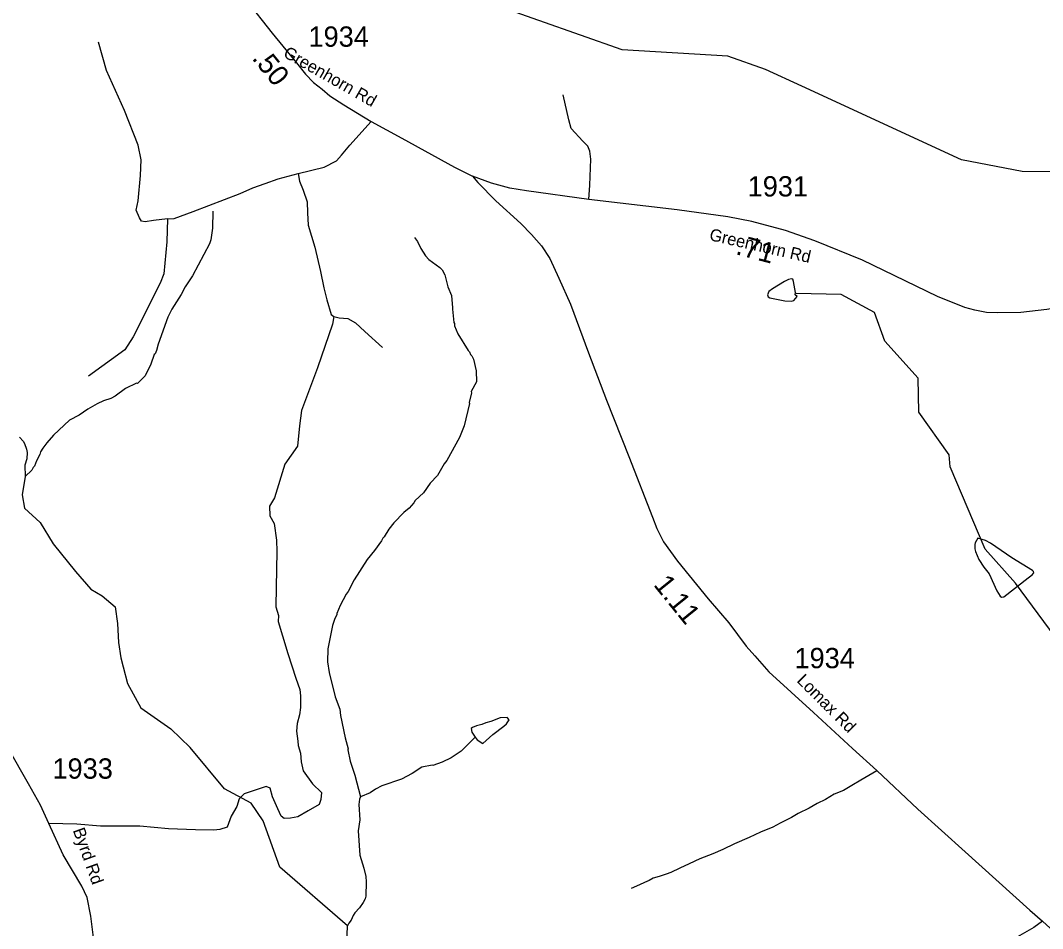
# Model space of a CAD drawing. Extents: x 1248224 to 1454986, y 825081 to 985870.
# Drawn here: x 1414368 to 1420659, y 919531 to 925120 of the extents above; entities that cross this region are included whole.
import ezdxf

# ---------------------------------------------------------------- set-up
doc = ezdxf.new("R2010")
doc.units = 0
for name, color, linetype in [('Exist Hydrographic Misc Water Feature', 7, 'Continuous'), ('Exist Road Non-System Type 51', 7, 'Continuous'), ('Exist Road Secondary Mileage Hundredths English Label', 7, 'Continuous'), ('Exist Road Secondary Type 51 Attributed', 7, 'Continuous'), ('Exist Road Secondary Type 51 Label', 7, 'Continuous'), ('Exist Road Secondary Type 51 Number Label', 7, 'Continuous')]:
    doc.layers.add(name, color=color, linetype=linetype)

msp = doc.modelspace()

# ---------------------------------------------------------------- linework, layer by layer
at = {"layer": 'Exist Hydrographic Misc Water Feature'}
for points in [[(1419177.7, 924715.3), (1418953.2, 924818.7), (1418721.2, 924898.9), (1418072.2, 924938.3), (1417301.2, 925209.8), (1416881.3, 925461.3), (1416692.2, 925606.1), (1416562.2, 925776.2)], [(1422314.4, 923986), (1422142.3, 924134), (1421967.3, 924137.5), (1421755.3, 923997.3), (1421481.3, 924045.5), (1421092.3, 924188), (1420533.3, 924189.4), (1420160.3, 924262.5), (1419177.7, 924715.3)], [(1415552, 923945.6), (1415550.2, 923841.7), (1415538.9, 923769.8), (1415530.5, 923745.9), (1415427.1, 923547.7), (1415382.4, 923480.5), (1415357.2, 923432.9), (1415299.5, 923341.9), (1415274.7, 923294.4), (1415215.9, 923127.4), (1415205.1, 923087.5), (1415196.8, 923067.6), (1415190.8, 923063.8), (1415169.7, 923004.1), (1415136.5, 922932.7), (1415087.6, 922885.5), (1415082.2, 922886.7), (1415015.1, 922854.8), (1414950.3, 922808), (1414924.1, 922792.4), (1414879.8, 922779.3), (1414839.5, 922759.9), (1414782.9, 922727), (1414730.3, 922689.9), (1414670.3, 922660.2), (1414570.6, 922567.6), (1414529.4, 922519.5), (1414504.9, 922487.9), (1414492.3, 922464.1), (1414488.1, 922448.1), (1414467.4, 922408.5), (1414454.9, 922376.8), (1414446.7, 922368.9), (1414438.5, 922353), (1414396.3, 922312.3)], [(1416793.1, 923783), (1416810.7, 923758.7), (1416832, 923716.4), (1416861.2, 923671.8), (1416880.8, 923649.4), (1416949.9, 923600.1), (1416963.6, 923583.9), (1416979.1, 923553.6), (1416997.5, 923479.9), (1417020.9, 923426.7), (1417027.6, 923350.6), (1417026.1, 923343.3), (1417036, 923260.3), (1417039.9, 923254.3), (1417039.7, 923240.3), (1417058.9, 923191.9), (1417123.1, 923088.7), (1417131, 923080.6), (1417138.6, 923064.4), (1417146.5, 923056.3), (1417156.2, 923036.1), (1417172.9, 922963.7), (1417175.8, 922895.6), (1417142.7, 922836.2), (1417143.9, 922828.9), (1417129.5, 922768.4), (1417131.1, 922762.8), (1417099.1, 922624.9), (1417069.9, 922553.4), (1416991.3, 922410.7), (1416975, 922391), (1416933.8, 922319.8), (1416889, 922272.5), (1416848, 922213.2), (1416797.1, 922166.2), (1416788.8, 922150.3), (1416760.3, 922118.8), (1416727.8, 922091.3), (1416666.7, 922028.4), (1416636.1, 921988.9), (1416607.3, 921941.4), (1416599.2, 921933.6), (1416590.9, 921917.8), (1416547.4, 921856.9), (1416501.6, 921802.6), (1416422.7, 921676.6), (1416385.5, 921605.3), (1416373.2, 921589.5), (1416336, 921518.1), (1416315.2, 921470.5), (1416315, 921462.5), (1416302.5, 921438.8), (1416287.8, 921395), (1416259.3, 921251.4), (1416257.9, 921171.4), (1416268.8, 921107.2), (1416304.2, 920956.5), (1416332.9, 920881.8), (1416338.2, 920841.7), (1416365.9, 920705.2), (1416384.7, 920636.8), (1416383.5, 920630.4), (1416396.5, 920560.2), (1416425.9, 920475.9), (1416461.7, 920340.9)], [(1419148.8, 923420.2), (1419136.9, 923430.3), (1419137.2, 923444.4), (1419126.3, 923512.5), (1419122.5, 923526.7), (1419114.6, 923528.8), (1419094.5, 923525.2), (1419070.3, 923513.6), (1418997.5, 923468.9), (1418973.2, 923451.3), (1418964.9, 923431.4), (1418970.7, 923419.4), (1418980.6, 923413.2), (1419072.3, 923393.5), (1419112.3, 923392.8), (1419128.4, 923396.5), (1419148.8, 923420.2)], [(1420492.4, 921655.7), (1420305.4, 921866.4), (1420089.3, 922373), (1420083.3, 922445.4), (1419896.3, 922708.4), (1419892.3, 922918.7), (1419688.4, 923146), (1419624.3, 923321.3), (1419418.3, 923433.8), (1419143.3, 923439.3)], [(1414361.9, 922554.5), (1414385.5, 922530), (1414393.3, 922515.9), (1414404.7, 922481.6), (1414408.4, 922461.7), (1414407.7, 922421.6), (1414394.9, 922381.8), (1414396.3, 922312.3)], [(1414396.3, 922312.3), (1414379.3, 922199.4), (1414393, 922117.5), (1414488.4, 922028.9), (1414570.2, 921899.3), (1414706.5, 921728.7), (1414802, 921619.6), (1414870.1, 921578.6), (1414951.9, 921510.4), (1414965.6, 921408.1), (1414972.4, 921292.1), (1414986, 921196.6), (1414999.7, 921142.1), (1415026.9, 921039.7), (1415108.7, 920889.7), (1415292.8, 920760.1), (1415413, 920644.4)], [(1420260.1, 921933.9), (1420244.5, 921905.5), (1420242.3, 921895.5), (1420241.8, 921867.5), (1420245.5, 921851.4), (1420266.7, 921803), (1420297.9, 921754.4), (1420329.2, 921713.8), (1420377.3, 921608.8), (1420398.8, 921576.4), (1420406.7, 921570.3), (1420420.7, 921572), (1420569.2, 921688.6)], [(1420569.2, 921688.6), (1420595, 921707), (1420605.3, 921720.8), (1420603.4, 921728.8), (1420597.5, 921735), (1420468.9, 921813.4), (1420338.4, 921901.8), (1420306.7, 921918.4), (1420260.1, 921933.9)], [(1424275.4, 918536.2), (1424084.4, 918533.6), (1423910.4, 918619.1), (1423722.4, 918806.7), (1423625.4, 918982.6), (1423520.4, 919109.6), (1423314.4, 919238.4), (1422652.4, 919504.6), (1422414.4, 919726.1), (1421916.3, 919841.2), (1421726.4, 919930.3), (1421550.3, 920301.5), (1421177.3, 920867.2), (1420736.4, 921325.9), (1420492.4, 921655.7)], [(1417167.5, 920709.5), (1417179.7, 920692.4), (1417213, 920670.7), (1417276.1, 920724.7), (1417343.1, 920775.5), (1417359.3, 920791.2), (1417375.7, 920814.9), (1417364, 920829.1), (1417319.9, 920827.9), (1417263.5, 920804.9), (1417231.4, 920797.6), (1417207.2, 920786), (1417175.1, 920778.6), (1417151, 920769), (1417142.7, 920761.2), (1417146.4, 920739), (1417167.5, 920709.5)], [(1417167.5, 920709.5), (1417080.4, 920622.1), (1417019.7, 920581.2), (1416963.2, 920554.3), (1416906.9, 920535.3), (1416901.5, 920536.4), (1416838.8, 920524.5), (1416778.5, 920485.6), (1416713.5, 920450.7), (1416592.7, 920408.9), (1416552.4, 920389.6), (1416520, 920366.2), (1416461.7, 920340.9)], [(1416381, 919548.3), (1415964.3, 919908.6), (1415861.3, 920192.9), (1415788.3, 920302.7), (1415623.3, 920391.3), (1415413, 920644.4)], [(1416461.7, 920340.9), (1416455.3, 920327.4), (1416450.8, 920295.4), (1416457.2, 920199.2), (1416447, 920133.1), (1416457.4, 919983.1), (1416482, 919902.6), (1416493, 919850.4), (1416496.5, 919818.3), (1416493, 919730.4), (1416488.7, 919714.5), (1416476.3, 919690.7), (1416453.8, 919659), (1416425.2, 919627.5), (1416414.9, 919611.7), (1416402.4, 919581.9), (1416388.2, 919564.2), (1416381, 919548.3)], [(1416926.3, 915795.3), (1417070.3, 915900.7), (1417064.3, 916019), (1416987.9, 916209), (1416990.5, 916443.3), (1416943, 916779.8), (1416932, 917046.7), (1416928.4, 917182), (1416879.3, 917221), (1416846.3, 917280.8), (1416850.3, 917448.1), (1416884.3, 917506.6), (1416888.3, 917696.9), (1416863.2, 917723.6), (1416797.3, 918141.9), (1416756.3, 918625.3), (1416692.3, 918777.6), (1416479.3, 918965.7), (1416366.3, 919158.5), (1416381, 919548.3)]]:
    msp.add_lwpolyline(points, dxfattribs=at)
at = {"layer": 'Exist Road Non-System Type 51'}
for points in [[(1415272.6, 923899.6), (1415186.3, 923887.8), (1415136.4, 923879.5), (1415113.6, 923883.6), (1415101.2, 923904.4), (1415080.4, 923952.2), (1415092.9, 924009.7), (1415107.4, 924165.5), (1415111.6, 924261), (1415092.9, 924351.5), (1415007.8, 924565.4), (1414897.8, 924812.6), (1414848, 924985)], [(1417866, 924018.5), (1417871.5, 924105.5), (1417878.7, 924266.9), (1417873.3, 924315.8), (1417860.6, 924346.6), (1417829.8, 924377.4), (1417757.4, 924455.4), (1417742.9, 924508), (1417708.5, 924662)], [(1416077.8, 924177.9), (1416237.6, 924217.4), (1416312.3, 924254.8), (1416343.5, 924290.1), (1416395.4, 924352.4), (1416526.2, 924498.6)], [(1415272.6, 923899.6), (1415314.1, 923901.7), (1415430.3, 923943.2), (1415720.9, 924055.4), (1415797.7, 924088.6), (1415874.4, 924115.6), (1415953.3, 924144.7), (1416077.8, 924177.9)], [(1416077.8, 924177.9), (1416085.9, 924130.6), (1416108.7, 924074.5), (1416131.6, 924003.9), (1416133.7, 923935.4), (1416137.8, 923860.6), (1416179.3, 923723.5), (1416214.6, 923574), (1416235.3, 923474.3), (1416254, 923399.5), (1416281, 923310.2), (1416297.3, 923298.3), (1416330.5, 923290), (1416382.3, 923284.6), (1416430, 923259.7), (1416488.1, 923205.7), (1416596, 923106)], [(1415272.6, 923899.6), (1415268.7, 923757), (1415250, 923559.7), (1415227.2, 923503.6), (1415061.1, 923173.4), (1415009.7, 923093.4), (1414787.7, 922931.4)], [(1416297.3, 923298.3), (1416289.1, 923251.5), (1416195.7, 922981.5), (1416098.1, 922719.8), (1416085.7, 922624.3), (1416073.2, 922499.7), (1415994.9, 922388.3), (1415930.6, 922182.7), (1415901.5, 922130.8), (1415903.6, 922070.5), (1415928.5, 922022.8), (1415943, 921921), (1415945.1, 921851.3), (1415941, 921631.2), (1415938.9, 921510.7), (1415955.5, 921457.5), (1415953.4, 921420.1), (1415980.4, 921332.9), (1416013.6, 921222.8), (1416063.4, 921071.2), (1416088.1, 921001.6), (1416092.3, 920962.2), (1416092.3, 920891.6), (1416086.1, 920845.9), (1416071.5, 920791.9), (1416067.4, 920746.2), (1416075.7, 920683.9), (1416077.8, 920656.9), (1416092.3, 920611.2), (1416096.4, 920557.2), (1416108.9, 920501.1), (1416164.9, 920422.2), (1416220.9, 920368.2), (1416216.8, 920325.4), (1416206.4, 920294.3), (1416137.9, 920254.8), (1416075.7, 920219.5), (1416030, 920211.2), (1415990.6, 920209.1), (1415971.9, 920221.6), (1415951.1, 920267.3), (1415920, 920342), (1415905.5, 920394), (1415880.6, 920404.4), (1415745.7, 920360.7), (1415714.5, 920329.6), (1415700, 920281.8), (1415664.7, 920221.6), (1415639.8, 920155.1), (1415594.2, 920140.6), (1415558.9, 920136.4), (1415444.7, 920138.5), (1415278.7, 920144.7), (1415102.9, 920161.3), (1414860.1, 920161.3), (1414714.8, 920173.7), (1414543.2, 920176.6)], [(1419638.8, 920502.5), (1419539.6, 920444.6), (1419484.8, 920411.6), (1419434.2, 920380.4), (1419375.7, 920357.6), (1419323, 920324.5), (1419270.8, 920299.7), (1419222.2, 920272.6), (1419155.5, 920239.8), (1419112.9, 920214.6), (1419044, 920180), (1418999.5, 920154.8), (1418922.8, 920124.3), (1418852.3, 920091.6), (1418763.4, 920051.4), (1418690.6, 920016.8), (1418630.2, 919989.9), (1418549.6, 919959.6), (1418482.8, 919928.7), (1418426.2, 919901.8), (1418371.7, 919876.9), (1418341.5, 919865.6), (1418299.2, 919852.2), (1418262.9, 919841), (1418236.6, 919827.5), (1418208.4, 919813.9), (1418178.1, 919800.6), (1418127.6, 919777.5)]]:
    msp.add_lwpolyline(points, dxfattribs=at)
at = {"layer": 'Exist Road Secondary Type 51 Attributed'}
for points in [[(1415227, 925927.5), (1415319.4, 925804.8), (1415468.5, 925611.4), (1415596.6, 925449.6), (1415754.1, 925247.8), (1415917.9, 925041.8), (1416066.3, 924858), (1416123, 924788.6), (1416171.3, 924738.2), (1416225.9, 924696.2), (1416272.1, 924656.2), (1416358.2, 924599.5), (1416526.2, 924498.6), (1416715.3, 924395.6), (1417039.9, 924215.8), (1417121.8, 924175.9), (1417151.2, 924161.2)], [(1420772.1, 923354.5), (1420684.9, 923341.2), (1420525, 923322.3), (1420379, 923320.2), (1420312.9, 923323.3), (1420241.4, 923337), (1420180.5, 923353.8), (1420013, 923419.8), (1419550.5, 923644.1), (1419256.8, 923763.6), (1419076.2, 923826.6), (1418870.4, 923881.3), (1418721.9, 923910.7), (1418410, 923953.7), (1417866, 924018.5), (1417481.6, 924070.4), (1417380.8, 924088.2), (1417266.3, 924117.7), (1417151.2, 924161.2)], [(1417151.2, 924161.2), (1417182.9, 924123.3), (1417294.2, 924009.8), (1417447.5, 923869), (1417512.6, 923801.7), (1417575.6, 923732.4), (1417626, 923654.6), (1417680.6, 923532.7), (1417754.1, 923373), (1417865, 923073.6), (1417974.2, 922783.5), (1418112.7, 922435.6), (1418257.6, 922063.6), (1418284.7, 921993.2), (1418326.7, 921911.2), (1418412.8, 921791.4), (1418599.7, 921560.3), (1418727, 921412.4), (1418834.1, 921269.5), (1418888.7, 921208.5), (1418974.9, 921111.9), (1419250, 920859.7), (1419489, 920639.6), (1419638.1, 920503), (1419891.7, 920266.5), (1420181.5, 920003.8), (1420579.9, 919643.3), (1420657.6, 919576)], [(1414923.7, 917572.7), (1414896.1, 917734.4), (1414841.6, 918025.3), (1414818.6, 918179.6), (1414810.4, 918250.7), (1414810.4, 918348.2), (1414826.9, 918523.4), (1414845, 918739.9), (1414854.9, 918887.5), (1414858.2, 919006.5), (1414849.9, 919155.2), (1414833.4, 919323.8), (1414815.4, 919491.6), (1414800.5, 919607.3), (1414779, 919721.3), (1414746, 919792.4), (1414630.7, 919984.9), (1414543.2, 920176.6), (1414492, 920290.6), (1414417.9, 920422), (1414292.4, 920640.1), (1414171.9, 920850.8), (1414091, 920971.4), (1413958.2, 921185.4)], [(1420657.6, 919576), (1420605.1, 919537.8), (1420504.4, 919479.9), (1420406.9, 919422.1), (1420335.9, 919385.7), (1420220.7, 919305.5), (1420115, 919231.1), (1420016, 919165), (1419862.4, 919059.2), (1419814.5, 919031.1), (1419774.8, 918998.1), (1419724, 918945.9), (1419671.1, 918891.4), (1419577, 918774), (1419420.1, 918584), (1419377.1, 918541), (1419334.2, 918481.3)], [(1420657.6, 919576), (1420772.8, 919471.6), (1421035.6, 919223), (1421224.9, 919055.1), (1421329.1, 918963.2), (1421678.7, 918639.6), (1421777.1, 918546), (1421820.6, 918489.5), (1421900.8, 918380.8), (1422008.5, 918213.2), (1422042.8, 918156.5), (1422165, 917973.7), (1422282.7, 917800.6), (1422376.2, 917689.2), (1422539.1, 917508.5), (1422648.5, 917376.7), (1422762.3, 917231.7)]]:
    msp.add_lwpolyline(points, dxfattribs=at)

# ---------------------------------------------------------------- texts
at = {"layer": 'Exist Road Secondary Mileage Hundredths English Label'}
for s, rotation, p in [('.50', 308.90608, (1415788.8, 924885.7)), ('.71', 345.13059, (1418764.9, 923681.9)), ('1.11', 308.95455, (1418259.9, 921645.6))]:
    msp.add_text(s, height=125, rotation=rotation, dxfattribs=at).set_placement(p)
at = {"layer": 'Exist Road Secondary Type 51 Label'}
for s, rotation, p in [('Greenhorn Rd', 330.32276, (1415979.8, 924899.7)), ('Greenhorn Rd', 347.12475, (1418603.5, 923768.3)), ('Lomax Rd', 315.08739, (1419141.6, 921052.1)), ('Byrd Rd', 289.67466, (1414689.4, 920136))]:
    msp.add_text(s, height=75, rotation=rotation, dxfattribs=at).set_placement(p)
at = {"layer": 'Exist Road Secondary Type 51 Number Label'}
for s, p in [('1934', (1416140.5, 924957.8)), ('1931', (1418843.7, 924036.3)), ('1934', (1419131.8, 921133.2)), ('1933', (1414564.8, 920453.3))]:
    msp.add_text(s, height=125, dxfattribs=at).set_placement(p)

doc.saveas('drawing.dxf')
